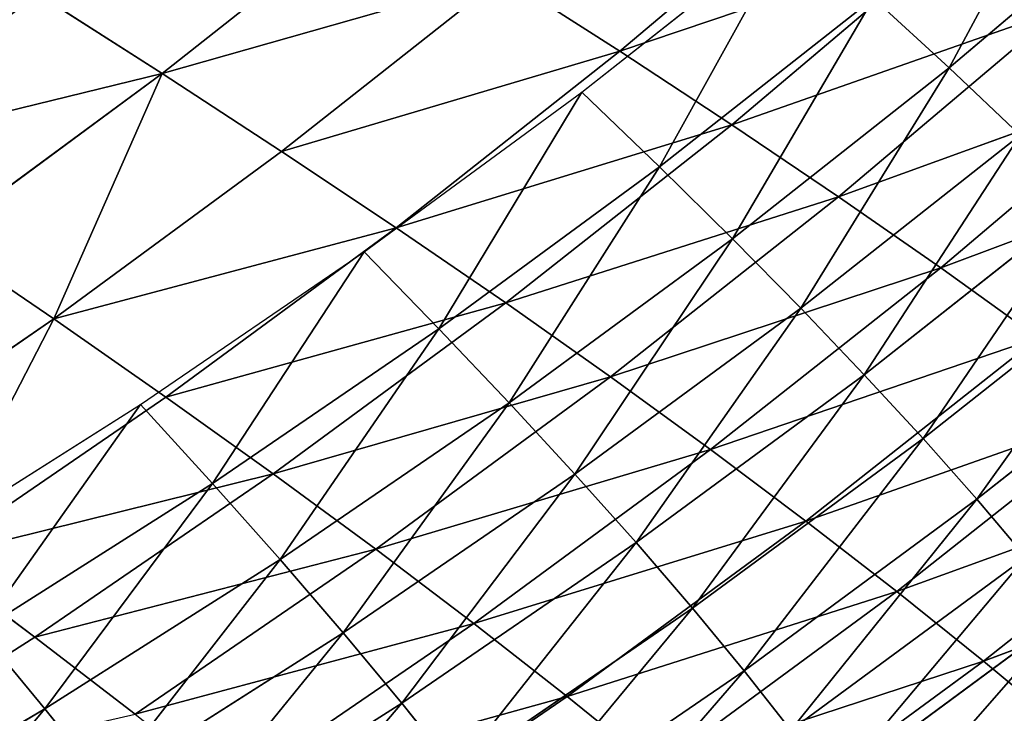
# Model space of a CAD drawing. Extents: x 0 to 605, y 0 to 400.
# Tile 835 of 1056: x 508 to 529, y 53 to 67. Entities that reach past the tile are written whole.
import ezdxf

# ---------------------------------------------------------------- set-up
doc = ezdxf.new("R2010")
doc.units = 0
doc.header["$LTSCALE"] = 25.4
doc.layers.get('0').update_dxf_attribs({"linetype": 'CONTINUOUS'})

# ---------------------------------------------------------------- blocks, each defined once
blk = doc.blocks.new('ATLANTA610_-_S_STL')
at = {"color": 0}
for p, q in [((530.92, 115.956, 347.643), (529.167, 111.52, 346.184)), ((530.92, 115.956, 347.643), (529.167, 111.52, 346.184)), ((535.964, 115.937, 343.652), (529.167, 111.52, 346.184)), ((535.964, 115.937, 343.652), (529.167, 111.52, 346.184)), ((529.167, 111.52, 346.184), (522.21, 107.24, 348.468)), ((529.167, 111.52, 346.184), (522.21, 107.24, 348.468)), ((529.167, 111.52, 346.184), (524.014, 111.559, 349.976)), ((529.167, 111.52, 346.184), (524.014, 111.559, 349.976)), ((529.167, 111.52, 346.184), (527.326, 107.182, 344.706)), ((529.167, 111.52, 346.184), (527.326, 107.182, 344.706)), ((534.176, 111.482, 342.224), (527.326, 107.182, 344.706)), ((534.176, 111.482, 342.224), (527.326, 107.182, 344.706)), ((534.176, 111.482, 342.224), (529.167, 111.52, 346.184)), ((534.176, 111.482, 342.224), (529.167, 111.52, 346.184)), ((522.21, 107.24, 348.468), (520.317, 103.022, 346.938)), ((522.21, 107.24, 348.468), (520.317, 103.022, 346.938)), ((527.326, 107.182, 344.706), (522.21, 107.24, 348.468)), ((527.326, 107.182, 344.706), (522.21, 107.24, 348.468)), ((527.326, 107.182, 344.706), (520.317, 103.022, 346.938)), ((527.326, 107.182, 344.706), (520.317, 103.022, 346.938)), ((527.326, 107.182, 344.706), (525.393, 102.947, 343.206)), ((527.326, 107.182, 344.706), (525.393, 102.947, 343.206)), ((532.299, 107.126, 340.777), (525.393, 102.947, 343.206)), ((532.299, 107.126, 340.777), (525.393, 102.947, 343.206)), ((532.299, 107.126, 340.777), (527.326, 107.182, 344.706)), ((532.299, 107.126, 340.777), (527.326, 107.182, 344.706)), ((520.317, 103.022, 346.938), (515.109, 103.098, 350.502)), ((520.317, 103.022, 346.938), (515.109, 103.098, 350.502)), ((520.317, 103.022, 346.938), (513.165, 99.003, 348.92)), ((520.317, 103.022, 346.938), (513.165, 99.003, 348.92)), ((520.317, 103.022, 346.938), (518.331, 98.911, 345.385)), ((520.317, 103.022, 346.938), (518.331, 98.911, 345.385)), ((525.393, 102.947, 343.206), (518.331, 98.911, 345.385)), ((525.393, 102.947, 343.206), (518.331, 98.911, 345.385)), ((525.393, 102.947, 343.206), (520.317, 103.022, 346.938)), ((525.393, 102.947, 343.206), (520.317, 103.022, 346.938)), ((525.393, 102.947, 343.206), (523.365, 98.821, 341.684)), ((525.393, 102.947, 343.206), (523.365, 98.821, 341.684)), ((530.329, 102.875, 339.31), (523.365, 98.821, 341.684)), ((530.329, 102.875, 339.31), (523.365, 98.821, 341.684)), ((530.329, 102.875, 339.31), (525.393, 102.947, 343.206)), ((530.329, 102.875, 339.31), (525.393, 102.947, 343.206)), ((530.329, 102.875, 339.31), (528.26, 98.733, 337.821)), ((530.329, 102.875, 339.31), (528.26, 98.733, 337.821)), ((535.116, 102.804, 335.254), (528.26, 98.733, 337.821)), ((535.116, 102.804, 335.254), (528.26, 98.733, 337.821)), ((518.331, 98.911, 345.385), (511.128, 95.019, 347.312)), ((518.331, 98.911, 345.385), (511.128, 95.019, 347.312)), ((518.331, 98.911, 345.385), (513.165, 99.003, 348.92)), ((518.331, 98.911, 345.385), (513.165, 99.003, 348.92)), ((518.331, 98.911, 345.385), (516.247, 94.911, 343.807)), ((518.331, 98.911, 345.385), (516.247, 94.911, 343.807)), ((523.365, 98.821, 341.684), (518.331, 98.911, 345.385)), ((523.365, 98.821, 341.684), (518.331, 98.911, 345.385)), ((523.365, 98.821, 341.684), (516.247, 94.911, 343.807)), ((523.365, 98.821, 341.684), (516.247, 94.911, 343.807)), ((523.365, 98.821, 341.684), (521.237, 94.807, 340.138)), ((523.365, 98.821, 341.684), (521.237, 94.807, 340.138)), ((528.26, 98.733, 337.821), (521.237, 94.807, 340.138)), ((528.26, 98.733, 337.821), (521.237, 94.807, 340.138)), ((528.26, 98.733, 337.821), (523.365, 98.821, 341.684)), ((528.26, 98.733, 337.821), (523.365, 98.821, 341.684)), ((528.26, 98.733, 337.821), (526.089, 94.706, 336.31)), ((528.26, 98.733, 337.821), (526.089, 94.706, 336.31)), ((533.008, 98.648, 333.801), (526.089, 94.706, 336.31)), ((533.008, 98.648, 333.801), (526.089, 94.706, 336.31)), ((533.008, 98.648, 333.801), (528.26, 98.733, 337.821)), ((533.008, 98.648, 333.801), (528.26, 98.733, 337.821)), ((511.128, 95.019, 347.312), (508.995, 91.15, 345.676)), ((511.128, 95.019, 347.312), (508.995, 91.15, 345.676)), ((516.247, 94.911, 343.807), (508.995, 91.15, 345.676)), ((516.247, 94.911, 343.807), (508.995, 91.15, 345.676)), ((516.247, 94.911, 343.807), (511.128, 95.019, 347.312)), ((516.247, 94.911, 343.807), (511.128, 95.019, 347.312)), ((516.247, 94.911, 343.807), (514.066, 91.03, 342.202)), ((516.247, 94.911, 343.807), (514.066, 91.03, 342.202)), ((521.237, 94.807, 340.138), (516.247, 94.911, 343.807)), ((521.237, 94.807, 340.138), (516.247, 94.911, 343.807)), ((521.237, 94.807, 340.138), (514.066, 91.03, 342.202)), ((521.237, 94.807, 340.138), (514.066, 91.03, 342.202)), ((521.237, 94.807, 340.138), (519.009, 90.914, 338.566)), ((521.237, 94.807, 340.138), (519.009, 90.914, 338.566)), ((526.089, 94.706, 336.31), (519.009, 90.914, 338.566)), ((526.089, 94.706, 336.31), (519.009, 90.914, 338.566)), ((526.089, 94.706, 336.31), (521.237, 94.807, 340.138)), ((526.089, 94.706, 336.31), (521.237, 94.807, 340.138)), ((526.089, 94.706, 336.31), (523.816, 90.801, 334.774)), ((526.089, 94.706, 336.31), (523.816, 90.801, 334.774)), ((530.796, 94.608, 332.327), (526.089, 94.706, 336.31)), ((530.796, 94.608, 332.327), (526.089, 94.706, 336.31)), ((530.796, 94.608, 332.327), (523.816, 90.801, 334.774)), ((530.796, 94.608, 332.327), (523.816, 90.801, 334.774)), ((508.995, 91.15, 345.676), (503.804, 91.274, 348.986)), ((508.995, 91.15, 345.676), (503.804, 91.274, 348.986)), ((508.995, 91.15, 345.676), (506.765, 87.405, 344.012)), ((508.995, 91.15, 345.676), (506.765, 87.405, 344.012)), ((514.066, 91.03, 342.202), (508.995, 91.15, 345.676)), ((514.066, 91.03, 342.202), (508.995, 91.15, 345.676)), ((514.066, 91.03, 342.202), (506.765, 87.405, 344.012)), ((514.066, 91.03, 342.202), (506.765, 87.405, 344.012)), ((514.066, 91.03, 342.202), (511.784, 87.273, 340.569)), ((514.066, 91.03, 342.202), (511.784, 87.273, 340.569)), ((519.009, 90.914, 338.566), (511.784, 87.273, 340.569)), ((519.009, 90.914, 338.566), (511.784, 87.273, 340.569)), ((519.009, 90.914, 338.566), (514.066, 91.03, 342.202)), ((519.009, 90.914, 338.566), (514.066, 91.03, 342.202)), ((519.009, 90.914, 338.566), (516.678, 87.146, 336.968)), ((519.009, 90.914, 338.566), (516.678, 87.146, 336.968)), ((523.816, 90.801, 334.774), (519.009, 90.914, 338.566)), ((523.816, 90.801, 334.774), (519.009, 90.914, 338.566)), ((523.816, 90.801, 334.774), (516.678, 87.146, 336.968)), ((523.816, 90.801, 334.774), (516.678, 87.146, 336.968)), ((523.816, 90.801, 334.774), (521.437, 87.022, 333.213)), ((523.816, 90.801, 334.774), (521.437, 87.022, 333.213)), ((528.479, 90.691, 330.829), (521.437, 87.022, 333.213)), ((528.479, 90.691, 330.829), (521.437, 87.022, 333.213)), ((528.479, 90.691, 330.829), (523.816, 90.801, 334.774)), ((528.479, 90.691, 330.829), (523.816, 90.801, 334.774)), ((511.784, 87.273, 340.569), (506.765, 87.405, 344.012)), ((511.784, 87.273, 340.569), (506.765, 87.405, 344.012)), ((511.784, 87.273, 340.569), (509.401, 83.646, 338.907)), ((511.784, 87.273, 340.569), (509.401, 83.646, 338.907)), ((516.678, 87.146, 336.968), (509.401, 83.646, 338.907)), ((516.678, 87.146, 336.968), (509.401, 83.646, 338.907)), ((516.678, 87.146, 336.968), (511.784, 87.273, 340.569)), ((516.678, 87.146, 336.968), (511.784, 87.273, 340.569)), ((516.678, 87.146, 336.968), (514.243, 83.51, 335.341)), ((516.678, 87.146, 336.968), (514.243, 83.51, 335.341)), ((521.437, 87.022, 333.213), (516.678, 87.146, 336.968)), ((521.437, 87.022, 333.213), (516.678, 87.146, 336.968)), ((521.437, 87.022, 333.213), (514.243, 83.51, 335.341)), ((521.437, 87.022, 333.213), (514.243, 83.51, 335.341)), ((521.437, 87.022, 333.213), (518.953, 83.378, 331.624)), ((521.437, 87.022, 333.213), (518.953, 83.378, 331.624)), ((526.056, 86.904, 329.307), (521.437, 87.022, 333.213)), ((526.056, 86.904, 329.307), (521.437, 87.022, 333.213)), ((504.435, 83.787, 342.316), (509.401, 83.646, 338.907)), ((504.435, 83.787, 342.316), (509.401, 83.646, 338.907)), ((509.401, 83.646, 338.907), (506.917, 80.155, 337.213)), ((509.401, 83.646, 338.907), (506.917, 80.155, 337.213)), ((509.401, 83.646, 338.907), (514.243, 83.51, 335.341)), ((509.401, 83.646, 338.907), (514.243, 83.51, 335.341)), ((514.243, 83.51, 335.341), (511.705, 80.011, 333.684)), ((514.243, 83.51, 335.341), (511.705, 80.011, 333.684)), ((514.243, 83.51, 335.341), (518.953, 83.378, 331.624)), ((514.243, 83.51, 335.341), (518.953, 83.378, 331.624)), ((511.705, 80.011, 333.684), (506.917, 80.155, 337.213)), ((511.705, 80.011, 333.684), (506.917, 80.155, 337.213)), ((511.705, 80.011, 333.684), (509.069, 76.653, 331.997)), ((511.705, 80.011, 333.684), (509.069, 76.653, 331.997)), ((516.363, 79.872, 330.006), (511.705, 80.011, 333.684)), ((516.363, 79.872, 330.006), (511.705, 80.011, 333.684)), ((525.964, 58.167, 348.857), (531, 58.165, 345.146)), ((525.964, 58.167, 348.857), (531, 58.165, 345.146)), ((525.073, 50.746, 347.655), (524.078, 43.362, 346.389)), ((525.073, 50.746, 347.655), (524.078, 43.362, 346.389)), ((525.073, 50.746, 347.655), (530.068, 50.744, 343.975)), ((525.073, 50.746, 347.655), (530.068, 50.744, 343.975)), ((530.068, 50.744, 343.975), (529.028, 43.36, 342.742)), ((530.068, 50.744, 343.975), (529.028, 43.36, 342.742)), ((518.996, 43.365, 349.873), (524.078, 43.362, 346.389)), ((518.996, 43.365, 349.873), (524.078, 43.362, 346.389)), ((524.078, 43.362, 346.389), (522.98, 36.02, 345.058)), ((524.078, 43.362, 346.389), (522.98, 36.02, 345.058)), ((524.078, 43.362, 346.389), (529.028, 43.36, 342.742)), ((524.078, 43.362, 346.389), (529.028, 43.36, 342.742)), ((529.028, 43.36, 342.742), (527.883, 36.018, 341.448)), ((529.028, 43.36, 342.742), (527.883, 36.018, 341.448)), ((529.028, 43.36, 342.742), (533.839, 43.358, 338.939)), ((529.028, 43.36, 342.742), (533.839, 43.358, 338.939)), ((517.946, 36.022, 348.509), (516.797, 28.725, 347.079)), ((517.946, 36.022, 348.509), (516.797, 28.725, 347.079)), ((517.946, 36.022, 348.509), (522.98, 36.02, 345.058)), ((517.946, 36.022, 348.509), (522.98, 36.02, 345.058)), ((522.98, 36.02, 345.058), (521.781, 28.722, 343.665)), ((522.98, 36.02, 345.058), (521.781, 28.722, 343.665)), ((522.98, 36.02, 345.058), (527.883, 36.018, 341.448)), ((522.98, 36.02, 345.058), (527.883, 36.018, 341.448)), ((527.883, 36.018, 341.448), (526.635, 28.72, 340.093)), ((527.883, 36.018, 341.448), (526.635, 28.72, 340.093)), ((527.883, 36.018, 341.448), (532.648, 36.016, 337.682)), ((527.883, 36.018, 341.448), (532.648, 36.016, 337.682)), ((511.689, 28.727, 350.331), (516.797, 28.725, 347.079)), ((511.689, 28.727, 350.331), (516.797, 28.725, 347.079)), ((516.797, 28.725, 347.079), (515.551, 21.476, 345.585)), ((516.797, 28.725, 347.079), (515.551, 21.476, 345.585)), ((516.797, 28.725, 347.079), (521.781, 28.722, 343.665)), ((516.797, 28.725, 347.079), (521.781, 28.722, 343.665)), ((521.781, 28.722, 343.665), (520.482, 21.474, 342.209)), ((521.781, 28.722, 343.665), (520.482, 21.474, 342.209)), ((521.781, 28.722, 343.665), (526.635, 28.72, 340.093)), ((521.781, 28.722, 343.665), (526.635, 28.72, 340.093)), ((526.635, 28.72, 340.093), (525.283, 21.473, 338.678)), ((526.635, 28.72, 340.093), (525.283, 21.473, 338.678)), ((526.635, 28.72, 340.093), (531.35, 28.719, 336.367)), ((526.635, 28.72, 340.093), (531.35, 28.719, 336.367)), ((510.496, 21.479, 348.8), (509.21, 14.283, 347.203)), ((510.496, 21.479, 348.8), (509.21, 14.283, 347.203)), ((510.496, 21.479, 348.8), (515.551, 21.476, 345.585)), ((510.496, 21.479, 348.8), (515.551, 21.476, 345.585)), ((515.551, 21.476, 345.585), (514.209, 14.281, 344.027)), ((515.551, 21.476, 345.585), (514.209, 14.281, 344.027)), ((515.551, 21.476, 345.585), (520.482, 21.474, 342.209)), ((515.551, 21.476, 345.585), (520.482, 21.474, 342.209)), ((520.482, 21.474, 342.209), (519.084, 14.28, 340.692)), ((520.482, 21.474, 342.209), (519.084, 14.28, 340.692)), ((520.482, 21.474, 342.209), (525.283, 21.473, 338.678)), ((520.482, 21.474, 342.209), (525.283, 21.473, 338.678)), ((525.283, 21.473, 338.678), (523.83, 14.279, 337.204)), ((525.283, 21.473, 338.678), (523.83, 14.279, 337.204)), ((525.283, 21.473, 338.678), (529.947, 21.472, 334.994)), ((525.283, 21.473, 338.678), (529.947, 21.472, 334.994)), ((529.947, 21.472, 334.994), (528.44, 14.278, 333.565)), ((529.947, 21.472, 334.994), (528.44, 14.278, 333.565)), ((504.095, 14.285, 350.217), (509.21, 14.283, 347.203)), ((504.095, 14.285, 350.217), (509.21, 14.283, 347.203)), ((507.832, 7.144, 345.541), (509.21, 14.283, 347.203)), ((507.832, 7.144, 345.541), (509.21, 14.283, 347.203)), ((509.21, 14.283, 347.203), (514.209, 14.281, 344.027)), ((509.21, 14.283, 347.203), (514.209, 14.281, 344.027)), ((512.772, 7.143, 342.406), (514.209, 14.281, 344.027)), ((512.772, 7.143, 342.406), (514.209, 14.281, 344.027)), ((514.209, 14.281, 344.027), (519.084, 14.28, 340.692)), ((514.209, 14.281, 344.027), (519.084, 14.28, 340.692)), ((517.589, 7.142, 339.115), (519.084, 14.28, 340.692)), ((517.589, 7.142, 339.115), (519.084, 14.28, 340.692)), ((519.084, 14.28, 340.692), (523.83, 14.279, 337.204)), ((519.084, 14.28, 340.692), (523.83, 14.279, 337.204)), ((522.277, 7.142, 335.671), (523.83, 14.279, 337.204)), ((522.277, 7.142, 335.671), (523.83, 14.279, 337.204)), ((523.83, 14.279, 337.204), (528.44, 14.278, 333.565)), ((523.83, 14.279, 337.204), (528.44, 14.278, 333.565)), ((526.83, 7.141, 332.079), (528.44, 14.278, 333.565)), ((526.83, 7.141, 332.079), (528.44, 14.278, 333.565)), ((528.44, 14.278, 333.565), (532.907, 14.277, 329.78)), ((528.44, 14.278, 333.565), (532.907, 14.277, 329.78)), ((507.832, 7.144, 345.541), (512.772, 7.143, 342.406)), ((507.832, 7.144, 345.541), (512.772, 7.143, 342.406)), ((512.772, 7.143, 342.406), (511.241, 0.066, 340.723)), ((512.772, 7.143, 342.406), (511.241, 0.066, 340.723)), ((512.772, 7.143, 342.406), (517.589, 7.142, 339.115)), ((512.772, 7.143, 342.406), (517.589, 7.142, 339.115)), ((517.589, 7.142, 339.115), (515.997, 0.066, 337.477)), ((517.589, 7.142, 339.115), (515.997, 0.066, 337.477)), ((517.589, 7.142, 339.115), (522.277, 7.142, 335.671)), ((517.589, 7.142, 339.115), (522.277, 7.142, 335.671)), ((522.277, 7.142, 335.671), (520.625, 0.066, 334.081)), ((522.277, 7.142, 335.671), (520.625, 0.066, 334.081)), ((522.277, 7.142, 335.671), (526.83, 7.141, 332.079)), ((522.277, 7.142, 335.671), (526.83, 7.141, 332.079)), ((506.363, 0.066, 343.814), (511.241, 0.066, 340.723)), ((511.241, 0.066, 340.723), (515.997, 0.066, 337.477)), ((515.997, 0.066, 337.477), (520.625, 0.066, 334.081)), ((520.625, 0.066, 334.081), (525.119, 0.066, 330.538))]:
    blk.add_line(p, q, dxfattribs=at)
mesh = blk.add_polyface(dxfattribs=at)
corners = [(530.92, 115.956, 347.643), (529.167, 111.52, 346.184), (524.014, 111.559, 349.976)]
mesh.append_faces([[corners[k] for k in face] for face in [(0, 1, 2)]], dxfattribs={"color": 0})
mesh = blk.add_polyface(dxfattribs=at)
corners = [(535.964, 115.937, 343.652), (529.167, 111.52, 346.184), (530.92, 115.956, 347.643)]
mesh.append_faces([[corners[k] for k in face] for face in [(0, 1, 2)]], dxfattribs={"color": 0})
mesh = blk.add_polyface(dxfattribs=at)
corners = [(535.964, 115.937, 343.652), (534.176, 111.482, 342.224), (529.167, 111.52, 346.184)]
mesh.append_faces([[corners[k] for k in face] for face in [(0, 1, 2)]], dxfattribs={"color": 0})
mesh = blk.add_polyface(dxfattribs=at)
corners = [(529.167, 111.52, 346.184), (522.21, 107.24, 348.468), (524.014, 111.559, 349.976)]
mesh.append_faces([[corners[k] for k in face] for face in [(0, 1, 2)]], dxfattribs={"color": 0})
mesh = blk.add_polyface(dxfattribs=at)
corners = [(529.167, 111.52, 346.184), (527.326, 107.182, 344.706), (522.21, 107.24, 348.468)]
mesh.append_faces([[corners[k] for k in face] for face in [(0, 1, 2)]], dxfattribs={"color": 0})
mesh = blk.add_polyface(dxfattribs=at)
corners = [(534.176, 111.482, 342.224), (527.326, 107.182, 344.706), (529.167, 111.52, 346.184)]
mesh.append_faces([[corners[k] for k in face] for face in [(0, 1, 2)]], dxfattribs={"color": 0})
mesh = blk.add_polyface(dxfattribs=at)
corners = [(534.176, 111.482, 342.224), (532.299, 107.126, 340.777), (527.326, 107.182, 344.706)]
mesh.append_faces([[corners[k] for k in face] for face in [(0, 1, 2)]], dxfattribs={"color": 0})
mesh = blk.add_polyface(dxfattribs=at)
corners = [(522.21, 107.24, 348.468), (520.317, 103.022, 346.938), (515.109, 103.098, 350.502)]
mesh.append_faces([[corners[k] for k in face] for face in [(0, 1, 2)]], dxfattribs={"color": 0})
mesh = blk.add_polyface(dxfattribs=at)
corners = [(527.326, 107.182, 344.706), (520.317, 103.022, 346.938), (522.21, 107.24, 348.468)]
mesh.append_faces([[corners[k] for k in face] for face in [(0, 1, 2)]], dxfattribs={"color": 0})
mesh = blk.add_polyface(dxfattribs=at)
corners = [(527.326, 107.182, 344.706), (525.393, 102.947, 343.206), (520.317, 103.022, 346.938)]
mesh.append_faces([[corners[k] for k in face] for face in [(0, 1, 2)]], dxfattribs={"color": 0})
mesh = blk.add_polyface(dxfattribs=at)
corners = [(532.299, 107.126, 340.777), (525.393, 102.947, 343.206), (527.326, 107.182, 344.706)]
mesh.append_faces([[corners[k] for k in face] for face in [(0, 1, 2)]], dxfattribs={"color": 0})
mesh = blk.add_polyface(dxfattribs=at)
corners = [(532.299, 107.126, 340.777), (530.329, 102.875, 339.31), (525.393, 102.947, 343.206)]
mesh.append_faces([[corners[k] for k in face] for face in [(0, 1, 2)]], dxfattribs={"color": 0})
mesh = blk.add_polyface(dxfattribs=at)
corners = [(520.317, 103.022, 346.938), (513.165, 99.003, 348.92), (515.109, 103.098, 350.502)]
mesh.append_faces([[corners[k] for k in face] for face in [(0, 1, 2)]], dxfattribs={"color": 0})
mesh = blk.add_polyface(dxfattribs=at)
corners = [(520.317, 103.022, 346.938), (518.331, 98.911, 345.385), (513.165, 99.003, 348.92)]
mesh.append_faces([[corners[k] for k in face] for face in [(0, 1, 2)]], dxfattribs={"color": 0})
mesh = blk.add_polyface(dxfattribs=at)
corners = [(525.393, 102.947, 343.206), (518.331, 98.911, 345.385), (520.317, 103.022, 346.938)]
mesh.append_faces([[corners[k] for k in face] for face in [(0, 1, 2)]], dxfattribs={"color": 0})
mesh = blk.add_polyface(dxfattribs=at)
corners = [(525.393, 102.947, 343.206), (523.365, 98.821, 341.684), (518.331, 98.911, 345.385)]
mesh.append_faces([[corners[k] for k in face] for face in [(0, 1, 2)]], dxfattribs={"color": 0})
mesh = blk.add_polyface(dxfattribs=at)
corners = [(530.329, 102.875, 339.31), (523.365, 98.821, 341.684), (525.393, 102.947, 343.206)]
mesh.append_faces([[corners[k] for k in face] for face in [(0, 1, 2)]], dxfattribs={"color": 0})
mesh = blk.add_polyface(dxfattribs=at)
corners = [(530.329, 102.875, 339.31), (528.26, 98.733, 337.821), (523.365, 98.821, 341.684)]
mesh.append_faces([[corners[k] for k in face] for face in [(0, 1, 2)]], dxfattribs={"color": 0})
mesh = blk.add_polyface(dxfattribs=at)
corners = [(535.116, 102.804, 335.254), (528.26, 98.733, 337.821), (530.329, 102.875, 339.31)]
mesh.append_faces([[corners[k] for k in face] for face in [(0, 1, 2)]], dxfattribs={"color": 0})
mesh = blk.add_polyface(dxfattribs=at)
corners = [(535.116, 102.804, 335.254), (533.008, 98.648, 333.801), (528.26, 98.733, 337.821)]
mesh.append_faces([[corners[k] for k in face] for face in [(0, 1, 2)]], dxfattribs={"color": 0})
mesh = blk.add_polyface(dxfattribs=at)
corners = [(518.331, 98.911, 345.385), (511.128, 95.019, 347.312), (513.165, 99.003, 348.92)]
mesh.append_faces([[corners[k] for k in face] for face in [(0, 1, 2)]], dxfattribs={"color": 0})
mesh = blk.add_polyface(dxfattribs=at)
corners = [(518.331, 98.911, 345.385), (516.247, 94.911, 343.807), (511.128, 95.019, 347.312)]
mesh.append_faces([[corners[k] for k in face] for face in [(0, 1, 2)]], dxfattribs={"color": 0})
mesh = blk.add_polyface(dxfattribs=at)
corners = [(523.365, 98.821, 341.684), (516.247, 94.911, 343.807), (518.331, 98.911, 345.385)]
mesh.append_faces([[corners[k] for k in face] for face in [(0, 1, 2)]], dxfattribs={"color": 0})
mesh = blk.add_polyface(dxfattribs=at)
corners = [(523.365, 98.821, 341.684), (521.237, 94.807, 340.138), (516.247, 94.911, 343.807)]
mesh.append_faces([[corners[k] for k in face] for face in [(0, 1, 2)]], dxfattribs={"color": 0})
mesh = blk.add_polyface(dxfattribs=at)
corners = [(528.26, 98.733, 337.821), (521.237, 94.807, 340.138), (523.365, 98.821, 341.684)]
mesh.append_faces([[corners[k] for k in face] for face in [(0, 1, 2)]], dxfattribs={"color": 0})
mesh = blk.add_polyface(dxfattribs=at)
corners = [(528.26, 98.733, 337.821), (526.089, 94.706, 336.31), (521.237, 94.807, 340.138)]
mesh.append_faces([[corners[k] for k in face] for face in [(0, 1, 2)]], dxfattribs={"color": 0})
mesh = blk.add_polyface(dxfattribs=at)
corners = [(533.008, 98.648, 333.801), (526.089, 94.706, 336.31), (528.26, 98.733, 337.821)]
mesh.append_faces([[corners[k] for k in face] for face in [(0, 1, 2)]], dxfattribs={"color": 0})
mesh = blk.add_polyface(dxfattribs=at)
corners = [(533.008, 98.648, 333.801), (530.796, 94.608, 332.327), (526.089, 94.706, 336.31)]
mesh.append_faces([[corners[k] for k in face] for face in [(0, 1, 2)]], dxfattribs={"color": 0})
mesh = blk.add_polyface(dxfattribs=at)
corners = [(511.128, 95.019, 347.312), (508.995, 91.15, 345.676), (503.804, 91.274, 348.986)]
mesh.append_faces([[corners[k] for k in face] for face in [(0, 1, 2)]], dxfattribs={"color": 0})
mesh = blk.add_polyface(dxfattribs=at)
corners = [(516.247, 94.911, 343.807), (508.995, 91.15, 345.676), (511.128, 95.019, 347.312)]
mesh.append_faces([[corners[k] for k in face] for face in [(0, 1, 2)]], dxfattribs={"color": 0})
mesh = blk.add_polyface(dxfattribs=at)
corners = [(516.247, 94.911, 343.807), (514.066, 91.03, 342.202), (508.995, 91.15, 345.676)]
mesh.append_faces([[corners[k] for k in face] for face in [(0, 1, 2)]], dxfattribs={"color": 0})
mesh = blk.add_polyface(dxfattribs=at)
corners = [(521.237, 94.807, 340.138), (514.066, 91.03, 342.202), (516.247, 94.911, 343.807)]
mesh.append_faces([[corners[k] for k in face] for face in [(0, 1, 2)]], dxfattribs={"color": 0})
mesh = blk.add_polyface(dxfattribs=at)
corners = [(521.237, 94.807, 340.138), (519.009, 90.914, 338.566), (514.066, 91.03, 342.202)]
mesh.append_faces([[corners[k] for k in face] for face in [(0, 1, 2)]], dxfattribs={"color": 0})
mesh = blk.add_polyface(dxfattribs=at)
corners = [(526.089, 94.706, 336.31), (519.009, 90.914, 338.566), (521.237, 94.807, 340.138)]
mesh.append_faces([[corners[k] for k in face] for face in [(0, 1, 2)]], dxfattribs={"color": 0})
mesh = blk.add_polyface(dxfattribs=at)
corners = [(526.089, 94.706, 336.31), (523.816, 90.801, 334.774), (519.009, 90.914, 338.566)]
mesh.append_faces([[corners[k] for k in face] for face in [(0, 1, 2)]], dxfattribs={"color": 0})
mesh = blk.add_polyface(dxfattribs=at)
corners = [(530.796, 94.608, 332.327), (523.816, 90.801, 334.774), (526.089, 94.706, 336.31)]
mesh.append_faces([[corners[k] for k in face] for face in [(0, 1, 2)]], dxfattribs={"color": 0})
mesh = blk.add_polyface(dxfattribs=at)
corners = [(530.796, 94.608, 332.327), (528.479, 90.691, 330.829), (523.816, 90.801, 334.774)]
mesh.append_faces([[corners[k] for k in face] for face in [(0, 1, 2)]], dxfattribs={"color": 0})
mesh = blk.add_polyface(dxfattribs=at)
corners = [(503.804, 91.274, 348.986), (506.765, 87.405, 344.012), (501.626, 87.54, 347.292), (508.995, 91.15, 345.676)]
mesh.append_faces([[corners[k] for k in face] for face in [(0, 1, 2), (1, 0, 3)]], dxfattribs={"vtx0": -1, "color": 0})
mesh = blk.add_polyface(dxfattribs=at)
corners = [(514.066, 91.03, 342.202), (506.765, 87.405, 344.012), (508.995, 91.15, 345.676)]
mesh.append_faces([[corners[k] for k in face] for face in [(0, 1, 2)]], dxfattribs={"color": 0})
mesh = blk.add_polyface(dxfattribs=at)
corners = [(514.066, 91.03, 342.202), (511.784, 87.273, 340.569), (506.765, 87.405, 344.012)]
mesh.append_faces([[corners[k] for k in face] for face in [(0, 1, 2)]], dxfattribs={"color": 0})
mesh = blk.add_polyface(dxfattribs=at)
corners = [(519.009, 90.914, 338.566), (511.784, 87.273, 340.569), (514.066, 91.03, 342.202)]
mesh.append_faces([[corners[k] for k in face] for face in [(0, 1, 2)]], dxfattribs={"color": 0})
mesh = blk.add_polyface(dxfattribs=at)
corners = [(519.009, 90.914, 338.566), (516.678, 87.146, 336.968), (511.784, 87.273, 340.569)]
mesh.append_faces([[corners[k] for k in face] for face in [(0, 1, 2)]], dxfattribs={"color": 0})
mesh = blk.add_polyface(dxfattribs=at)
corners = [(523.816, 90.801, 334.774), (516.678, 87.146, 336.968), (519.009, 90.914, 338.566)]
mesh.append_faces([[corners[k] for k in face] for face in [(0, 1, 2)]], dxfattribs={"color": 0})
mesh = blk.add_polyface(dxfattribs=at)
corners = [(523.816, 90.801, 334.774), (521.437, 87.022, 333.213), (516.678, 87.146, 336.968)]
mesh.append_faces([[corners[k] for k in face] for face in [(0, 1, 2)]], dxfattribs={"color": 0})
mesh = blk.add_polyface(dxfattribs=at)
corners = [(528.479, 90.691, 330.829), (521.437, 87.022, 333.213), (523.816, 90.801, 334.774)]
mesh.append_faces([[corners[k] for k in face] for face in [(0, 1, 2)]], dxfattribs={"color": 0})
mesh = blk.add_polyface(dxfattribs=at)
corners = [(528.479, 90.691, 330.829), (526.056, 86.904, 329.307), (521.437, 87.022, 333.213)]
mesh.append_faces([[corners[k] for k in face] for face in [(0, 1, 2)]], dxfattribs={"color": 0})
mesh = blk.add_polyface(dxfattribs=at)
corners = [(506.765, 87.405, 344.012), (509.401, 83.646, 338.907), (504.435, 83.787, 342.316), (511.784, 87.273, 340.569)]
mesh.append_faces([[corners[k] for k in face] for face in [(0, 1, 2), (1, 0, 3)]], dxfattribs={"vtx0": -1, "color": 0})
mesh = blk.add_polyface(dxfattribs=at)
corners = [(516.678, 87.146, 336.968), (509.401, 83.646, 338.907), (511.784, 87.273, 340.569)]
mesh.append_faces([[corners[k] for k in face] for face in [(0, 1, 2)]], dxfattribs={"color": 0})
mesh = blk.add_polyface(dxfattribs=at)
corners = [(516.678, 87.146, 336.968), (514.243, 83.51, 335.341), (509.401, 83.646, 338.907)]
mesh.append_faces([[corners[k] for k in face] for face in [(0, 1, 2)]], dxfattribs={"color": 0})
mesh = blk.add_polyface(dxfattribs=at)
corners = [(521.437, 87.022, 333.213), (514.243, 83.51, 335.341), (516.678, 87.146, 336.968)]
mesh.append_faces([[corners[k] for k in face] for face in [(0, 1, 2)]], dxfattribs={"color": 0})
mesh = blk.add_polyface(dxfattribs=at)
corners = [(521.437, 87.022, 333.213), (518.953, 83.378, 331.624), (514.243, 83.51, 335.341)]
mesh.append_faces([[corners[k] for k in face] for face in [(0, 1, 2)]], dxfattribs={"color": 0})
mesh = blk.add_polyface(dxfattribs=at)
corners = [(526.056, 86.904, 329.307), (518.953, 83.378, 331.624), (521.437, 87.022, 333.213)]
mesh.append_faces([[corners[k] for k in face] for face in [(0, 1, 2)]], dxfattribs={"color": 0})
mesh = blk.add_polyface(dxfattribs=at)
corners = [(504.435, 83.787, 342.316), (506.917, 80.155, 337.213), (502.008, 80.304, 340.589), (509.401, 83.646, 338.907)]
mesh.append_faces([[corners[k] for k in face] for face in [(0, 1, 2), (1, 0, 3)]], dxfattribs={"vtx0": -1, "color": 0})
mesh = blk.add_polyface(dxfattribs=at)
corners = [(509.401, 83.646, 338.907), (511.705, 80.011, 333.684), (506.917, 80.155, 337.213), (514.243, 83.51, 335.341)]
mesh.append_faces([[corners[k] for k in face] for face in [(0, 1, 2), (1, 0, 3)]], dxfattribs={"vtx0": -1, "color": 0})
mesh = blk.add_polyface(dxfattribs=at)
corners = [(511.705, 80.011, 333.684), (518.953, 83.378, 331.624), (516.363, 79.872, 330.006), (514.243, 83.51, 335.341)]
mesh.append_faces([[corners[k] for k in face] for face in [(0, 1, 2), (1, 0, 3)]], dxfattribs={"vtx0": -1, "color": 0})
mesh = blk.add_polyface(dxfattribs=at)
corners = [(504.338, 76.803, 335.488), (511.705, 80.011, 333.684), (509.069, 76.653, 331.997), (506.917, 80.155, 337.213)]
mesh.append_faces([[corners[k] for k in face] for face in [(0, 1, 2), (1, 0, 3)]], dxfattribs={"vtx0": -1, "color": 0})
mesh = blk.add_polyface(dxfattribs=at)
corners = [(509.069, 76.653, 331.997), (516.363, 79.872, 330.006), (513.672, 76.508, 328.359), (511.705, 80.011, 333.684)]
mesh.append_faces([[corners[k] for k in face] for face in [(0, 1, 2), (1, 0, 3)]], dxfattribs={"vtx0": -1, "color": 0})
mesh = blk.add_polyface(dxfattribs=at)
corners = [(501.666, 73.594, 333.731), (509.069, 76.653, 331.997), (506.338, 73.44, 330.278), (504.338, 76.803, 335.488)]
mesh.append_faces([[corners[k] for k in face] for face in [(0, 1, 2), (1, 0, 3)]], dxfattribs={"vtx0": -1, "color": 0})
mesh = blk.add_polyface(dxfattribs=at)
corners = [(531.825, 65.62, 346.254), (527.429, 73.106, 351.065), (526.749, 65.622, 349.994), (532.542, 73.104, 347.299)]
mesh.append_faces([[corners[k] for k in face] for face in [(0, 1, 2), (1, 0, 3)]], dxfattribs={"vtx0": -1, "color": 0})
mesh = blk.add_polyface(dxfattribs=at)
corners = [(531, 58.165, 345.146), (526.749, 65.622, 349.994), (525.964, 58.167, 348.857), (531.825, 65.62, 346.254)]
mesh.append_faces([[corners[k] for k in face] for face in [(0, 1, 2), (1, 0, 3)]], dxfattribs={"vtx0": -1, "color": 0})
mesh = blk.add_polyface(dxfattribs=at)
corners = [(530.068, 50.744, 343.975), (525.964, 58.167, 348.857), (525.073, 50.746, 347.655), (531, 58.165, 345.146)]
mesh.append_faces([[corners[k] for k in face] for face in [(0, 1, 2), (1, 0, 3)]], dxfattribs={"vtx0": -1, "color": 0})
mesh = blk.add_polyface(dxfattribs=at)
corners = [(524.078, 43.362, 346.389), (519.945, 50.748, 351.172), (518.996, 43.365, 349.873), (525.073, 50.746, 347.655)]
mesh.append_faces([[corners[k] for k in face] for face in [(0, 1, 2), (1, 0, 3)]], dxfattribs={"vtx0": -1, "color": 0})
mesh = blk.add_polyface(dxfattribs=at)
corners = [(529.028, 43.36, 342.742), (525.073, 50.746, 347.655), (524.078, 43.362, 346.389), (530.068, 50.744, 343.975)]
mesh.append_faces([[corners[k] for k in face] for face in [(0, 1, 2), (1, 0, 3)]], dxfattribs={"vtx0": -1, "color": 0})
mesh = blk.add_polyface(dxfattribs=at)
corners = [(533.839, 43.358, 338.939), (530.068, 50.744, 343.975), (529.028, 43.36, 342.742), (534.923, 50.742, 340.137)]
mesh.append_faces([[corners[k] for k in face] for face in [(0, 1, 2), (1, 0, 3)]], dxfattribs={"vtx0": -1, "color": 0})
mesh = blk.add_polyface(dxfattribs=at)
corners = [(522.98, 36.02, 345.058), (518.996, 43.365, 349.873), (517.946, 36.022, 348.509), (524.078, 43.362, 346.389)]
mesh.append_faces([[corners[k] for k in face] for face in [(0, 1, 2), (1, 0, 3)]], dxfattribs={"vtx0": -1, "color": 0})
mesh = blk.add_polyface(dxfattribs=at)
corners = [(527.883, 36.018, 341.448), (524.078, 43.362, 346.389), (522.98, 36.02, 345.058), (529.028, 43.36, 342.742)]
mesh.append_faces([[corners[k] for k in face] for face in [(0, 1, 2), (1, 0, 3)]], dxfattribs={"vtx0": -1, "color": 0})
mesh = blk.add_polyface(dxfattribs=at)
corners = [(532.648, 36.016, 337.682), (529.028, 43.36, 342.742), (527.883, 36.018, 341.448), (533.839, 43.358, 338.939)]
mesh.append_faces([[corners[k] for k in face] for face in [(0, 1, 2), (1, 0, 3)]], dxfattribs={"vtx0": -1, "color": 0})
mesh = blk.add_polyface(dxfattribs=at)
corners = [(516.797, 28.725, 347.079), (512.786, 36.025, 351.796), (511.689, 28.727, 350.331), (517.946, 36.022, 348.509)]
mesh.append_faces([[corners[k] for k in face] for face in [(0, 1, 2), (1, 0, 3)]], dxfattribs={"vtx0": -1, "color": 0})
mesh = blk.add_polyface(dxfattribs=at)
corners = [(521.781, 28.722, 343.665), (517.946, 36.022, 348.509), (516.797, 28.725, 347.079), (522.98, 36.02, 345.058)]
mesh.append_faces([[corners[k] for k in face] for face in [(0, 1, 2), (1, 0, 3)]], dxfattribs={"vtx0": -1, "color": 0})
mesh = blk.add_polyface(dxfattribs=at)
corners = [(526.635, 28.72, 340.093), (522.98, 36.02, 345.058), (521.781, 28.722, 343.665), (527.883, 36.018, 341.448)]
mesh.append_faces([[corners[k] for k in face] for face in [(0, 1, 2), (1, 0, 3)]], dxfattribs={"vtx0": -1, "color": 0})
mesh = blk.add_polyface(dxfattribs=at)
corners = [(531.35, 28.719, 336.367), (527.883, 36.018, 341.448), (526.635, 28.72, 340.093), (532.648, 36.016, 337.682)]
mesh.append_faces([[corners[k] for k in face] for face in [(0, 1, 2), (1, 0, 3)]], dxfattribs={"vtx0": -1, "color": 0})
mesh = blk.add_polyface(dxfattribs=at)
corners = [(515.551, 21.476, 345.585), (511.689, 28.727, 350.331), (510.496, 21.479, 348.8), (516.797, 28.725, 347.079)]
mesh.append_faces([[corners[k] for k in face] for face in [(0, 1, 2), (1, 0, 3)]], dxfattribs={"vtx0": -1, "color": 0})
mesh = blk.add_polyface(dxfattribs=at)
corners = [(520.482, 21.474, 342.209), (516.797, 28.725, 347.079), (515.551, 21.476, 345.585), (521.781, 28.722, 343.665)]
mesh.append_faces([[corners[k] for k in face] for face in [(0, 1, 2), (1, 0, 3)]], dxfattribs={"vtx0": -1, "color": 0})
mesh = blk.add_polyface(dxfattribs=at)
corners = [(525.283, 21.473, 338.678), (521.781, 28.722, 343.665), (520.482, 21.474, 342.209), (526.635, 28.72, 340.093)]
mesh.append_faces([[corners[k] for k in face] for face in [(0, 1, 2), (1, 0, 3)]], dxfattribs={"vtx0": -1, "color": 0})
mesh = blk.add_polyface(dxfattribs=at)
corners = [(529.947, 21.472, 334.994), (526.635, 28.72, 340.093), (525.283, 21.473, 338.678), (531.35, 28.719, 336.367)]
mesh.append_faces([[corners[k] for k in face] for face in [(0, 1, 2), (1, 0, 3)]], dxfattribs={"vtx0": -1, "color": 0})
mesh = blk.add_polyface(dxfattribs=at)
corners = [(509.21, 14.283, 347.203), (505.324, 21.481, 351.851), (504.095, 14.285, 350.217), (510.496, 21.479, 348.8)]
mesh.append_faces([[corners[k] for k in face] for face in [(0, 1, 2), (1, 0, 3)]], dxfattribs={"vtx0": -1, "color": 0})
mesh = blk.add_polyface(dxfattribs=at)
corners = [(514.209, 14.281, 344.027), (510.496, 21.479, 348.8), (509.21, 14.283, 347.203), (515.551, 21.476, 345.585)]
mesh.append_faces([[corners[k] for k in face] for face in [(0, 1, 2), (1, 0, 3)]], dxfattribs={"vtx0": -1, "color": 0})
mesh = blk.add_polyface(dxfattribs=at)
corners = [(519.084, 14.28, 340.692), (515.551, 21.476, 345.585), (514.209, 14.281, 344.027), (520.482, 21.474, 342.209)]
mesh.append_faces([[corners[k] for k in face] for face in [(0, 1, 2), (1, 0, 3)]], dxfattribs={"vtx0": -1, "color": 0})
mesh = blk.add_polyface(dxfattribs=at)
corners = [(523.83, 14.279, 337.204), (520.482, 21.474, 342.209), (519.084, 14.28, 340.692), (525.283, 21.473, 338.678)]
mesh.append_faces([[corners[k] for k in face] for face in [(0, 1, 2), (1, 0, 3)]], dxfattribs={"vtx0": -1, "color": 0})
mesh = blk.add_polyface(dxfattribs=at)
corners = [(528.44, 14.278, 333.565), (525.283, 21.473, 338.678), (523.83, 14.279, 337.204), (529.947, 21.472, 334.994)]
mesh.append_faces([[corners[k] for k in face] for face in [(0, 1, 2), (1, 0, 3)]], dxfattribs={"vtx0": -1, "color": 0})
mesh = blk.add_polyface(dxfattribs=at)
corners = [(532.907, 14.277, 329.78), (529.947, 21.472, 334.994), (528.44, 14.278, 333.565), (534.467, 21.471, 331.163)]
mesh.append_faces([[corners[k] for k in face] for face in [(0, 1, 2), (1, 0, 3)]], dxfattribs={"vtx0": -1, "color": 0})
mesh = blk.add_polyface(dxfattribs=at)
corners = [(507.832, 7.144, 345.541), (504.095, 14.285, 350.217), (502.776, 7.145, 348.515), (509.21, 14.283, 347.203)]
mesh.append_faces([[corners[k] for k in face] for face in [(0, 1, 2), (1, 0, 3)]], dxfattribs={"vtx0": -1, "color": 0})
mesh = blk.add_polyface(dxfattribs=at)
corners = [(512.772, 7.143, 342.406), (509.21, 14.283, 347.203), (507.832, 7.144, 345.541), (514.209, 14.281, 344.027)]
mesh.append_faces([[corners[k] for k in face] for face in [(0, 1, 2), (1, 0, 3)]], dxfattribs={"vtx0": -1, "color": 0})
mesh = blk.add_polyface(dxfattribs=at)
corners = [(517.589, 7.142, 339.115), (514.209, 14.281, 344.027), (512.772, 7.143, 342.406), (519.084, 14.28, 340.692)]
mesh.append_faces([[corners[k] for k in face] for face in [(0, 1, 2), (1, 0, 3)]], dxfattribs={"vtx0": -1, "color": 0})
mesh = blk.add_polyface(dxfattribs=at)
corners = [(522.277, 7.142, 335.671), (519.084, 14.28, 340.692), (517.589, 7.142, 339.115), (523.83, 14.279, 337.204)]
mesh.append_faces([[corners[k] for k in face] for face in [(0, 1, 2), (1, 0, 3)]], dxfattribs={"vtx0": -1, "color": 0})
mesh = blk.add_polyface(dxfattribs=at)
corners = [(526.83, 7.141, 332.079), (523.83, 14.279, 337.204), (522.277, 7.142, 335.671), (528.44, 14.278, 333.565)]
mesh.append_faces([[corners[k] for k in face] for face in [(0, 1, 2), (1, 0, 3)]], dxfattribs={"vtx0": -1, "color": 0})
mesh = blk.add_polyface(dxfattribs=at)
corners = [(531.241, 7.141, 328.343), (528.44, 14.278, 333.565), (526.83, 7.141, 332.079), (532.907, 14.277, 329.78)]
mesh.append_faces([[corners[k] for k in face] for face in [(0, 1, 2), (1, 0, 3)]], dxfattribs={"vtx0": -1, "color": 0})
mesh = blk.add_polyface(dxfattribs=at)
corners = [(511.241, 0.066, 340.723), (507.832, 7.144, 345.541), (506.363, 0.066, 343.814), (512.772, 7.143, 342.406)]
mesh.append_faces([[corners[k] for k in face] for face in [(0, 1, 2), (1, 0, 3)]], dxfattribs={"vtx0": -1, "color": 0})
mesh = blk.add_polyface(dxfattribs=at)
corners = [(515.997, 0.066, 337.477), (512.772, 7.143, 342.406), (511.241, 0.066, 340.723), (517.589, 7.142, 339.115)]
mesh.append_faces([[corners[k] for k in face] for face in [(0, 1, 2), (1, 0, 3)]], dxfattribs={"vtx0": -1, "color": 0})
mesh = blk.add_polyface(dxfattribs=at)
corners = [(520.625, 0.066, 334.081), (517.589, 7.142, 339.115), (515.997, 0.066, 337.477), (522.277, 7.142, 335.671)]
mesh.append_faces([[corners[k] for k in face] for face in [(0, 1, 2), (1, 0, 3)]], dxfattribs={"vtx0": -1, "color": 0})
mesh = blk.add_polyface(dxfattribs=at)
corners = [(525.119, 0.066, 330.538), (522.277, 7.142, 335.671), (520.625, 0.066, 334.081), (526.83, 7.141, 332.079)]
mesh.append_faces([[corners[k] for k in face] for face in [(0, 1, 2), (1, 0, 3)]], dxfattribs={"vtx0": -1, "color": 0})

msp = doc.modelspace()

# ---------------------------------------------------------------- block references
at = {"color": 254, "extrusion": (0, -1, 5.55112e-17)}
msp.add_blockref('ATLANTA610_-_S_STL', (-0.269, -0.066, -399.883), dxfattribs=at)

doc.saveas('drawing.dxf')
